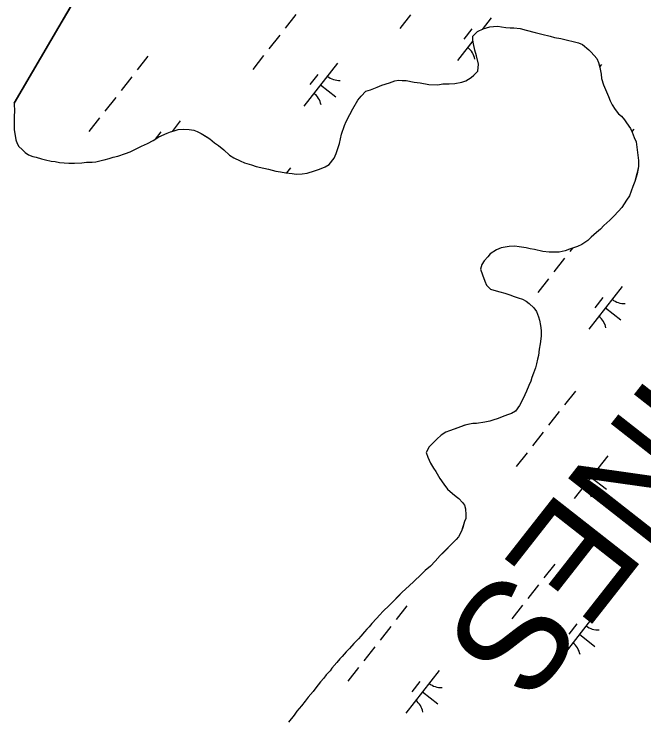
# Model space of a CAD drawing. Extents: x 3896831 to 3918110, y 171006 to 193349.
# Drawn here: x 3913577 to 3914156, y 182977 to 183623 of the extents above; entities that cross this region are included whole.
import ezdxf

# ---------------------------------------------------------------- set-up
doc = ezdxf.new("R2010")
doc.units = 0
for name, color, linetype in [('V-TOPO-GNAM-IDEN', 7, 'Continuous'), ('V-TOPO-SHOR', 7, 'Continuous'), ('V-WETL-SWMP', 7, 'Continuous')]:
    doc.layers.add(name, color=color, linetype=linetype)

msp = doc.modelspace()

# ---------------------------------------------------------------- linework, layer by layer
at = {"layer": 'V-TOPO-SHOR'}
for points in [[(3913577.02, 183541.5), (3913618.13, 183611.81), (3913695.72, 183744.37)], [(3913999.54, 183567.2), (3914003.17, 183570.9), (3914003.85, 183577.5), (3914001.95, 183585.17), (3914000.44, 183590.29), (3913999.29, 183596.14), (3913998.52, 183599.43), (3913998.49, 183603.09), (3914002.85, 183607.53), (3914007.96, 183609.77), (3914014.17, 183611.66), (3914017.46, 183612.05), (3914021.49, 183612.46), (3914024.79, 183611.75), (3914028.83, 183611.05), (3914032.86, 183610.72), (3914036.16, 183610.75), (3914042.02, 183610.07), (3914047.53, 183608.65), (3914055.98, 183606.53), (3914061.85, 183605.12), (3914069.56, 183602.99), (3914073.6, 183601.93), (3914079.47, 183600.88), (3914084.24, 183599.82), (3914091.95, 183598.06), (3914095.62, 183596.99), (3914099.3, 183595.55), (3914105.2, 183590.48), (3914107.42, 183588.3), (3914112.6, 183582.49), (3914114.1, 183578.84), (3914115.23, 183574.45), (3914116.39, 183568.23), (3914116.79, 183564.21), (3914118.67, 183558.36), (3914120.55, 183553.98), (3914123.16, 183547.78), (3914124.66, 183543.76), (3914126.53, 183540.11), (3914129.5, 183535.75), (3914132.46, 183531.74), (3914135.05, 183529.57), (3914138, 183526.29), (3914139.86, 183523.38), (3914143.57, 183518.28), (3914145.07, 183515), (3914146.94, 183509.89), (3914148.81, 183505.88), (3914149.6, 183498.56), (3914150.79, 183488.68), (3914150.84, 183483.18), (3914149.44, 183476.58), (3914147.3, 183469.6), (3914145.51, 183464.82), (3914142.65, 183456.37), (3914139.76, 183452.31), (3914135.42, 183445.68), (3914132.52, 183442.36), (3914128.16, 183437.56), (3914124.53, 183433.86), (3914119.08, 183429.05), (3914115.81, 183425.73), (3914112.18, 183422.76), (3914107.45, 183418.33), (3914104.18, 183415.37), (3914098.72, 183411.65), (3914094.71, 183409.79), (3914087.4, 183407.16), (3914083.39, 183405.66), (3914077.9, 183404.51), (3914072.77, 183404.47), (3914068.74, 183404.43), (3914062.88, 183405.11), (3914055.17, 183406.88), (3914051.13, 183407.57), (3914047.46, 183408.64), (3914041.23, 183409.32), (3914037.19, 183410.01), (3914032.07, 183409.6), (3914024.75, 183408.44), (3914020.37, 183406.57), (3914014.54, 183402.85), (3914012.37, 183400.27), (3914009.1, 183396.58), (3914006.93, 183393.26), (3914005.51, 183388.86), (3914007.38, 183383.74), (3914009.63, 183377.9), (3914011.13, 183374.25), (3914014.83, 183370.62), (3914019.97, 183368.83), (3914023.27, 183368.13), (3914028.05, 183366.71), (3914032.46, 183365.28), (3914036.5, 183363.85), (3914040.17, 183362.42), (3914044.21, 183361.35), (3914047.53, 183359.55), (3914050.48, 183357.38), (3914054.54, 183353.39)], [(3913836.22, 183476.38), (3913841.72, 183476.43), (3913846.47, 183477.2), (3913853.05, 183479.46), (3913857.8, 183480.97), (3913862.91, 183482.84), (3913866.55, 183485.07), (3913871.26, 183490.98), (3913873.06, 183495.39), (3913875.91, 183504.57), (3913878.03, 183513.01), (3913880.52, 183521.1), (3913882.32, 183524.77), (3913885.56, 183531.03), (3913888.45, 183536.19), (3913892.77, 183544.28), (3913896.04, 183547.97), (3913900.39, 183552.41), (3913904.41, 183553.91), (3913910.62, 183556.16), (3913915, 183558.03), (3913921.94, 183560.29), (3913927.05, 183562.17), (3913930.34, 183562.56), (3913933.64, 183562.23), (3913937.31, 183562.26), (3913944.65, 183560.86), (3913950.15, 183560.17), (3913958.22, 183558.78), (3913966.28, 183558.49), (3913971.04, 183559.26), (3913976.9, 183559.31), (3913982.02, 183559.72), (3913988.61, 183560.88), (3913992.26, 183562.01), (3913996.99, 183564.98), (3913999.54, 183567.2)], [(3913577.02, 183541.5), (3913577.46, 183533.45), (3913577.12, 183530.15), (3913577.17, 183524.65), (3913577.21, 183520.26), (3913577.24, 183516.96), (3913578.02, 183511.84), (3913578.78, 183507.81), (3913579.91, 183504.53), (3913581.4, 183501.61), (3913584.36, 183499.07), (3913587.31, 183496.17), (3913590.26, 183493.99), (3913594.3, 183492.57), (3913597.24, 183491.86), (3913602.38, 183490.44), (3913606.06, 183489.37), (3913611.19, 183488.32), (3913614.86, 183487.98), (3913618.9, 183486.92), (3913627.33, 183486.26), (3913632.46, 183486.31), (3913639.42, 183486.74), (3913643.44, 183487.14), (3913648.94, 183487.19), (3913652.23, 183487.58), (3913656.98, 183488.72), (3913659.91, 183489.48), (3913664.29, 183490.62), (3913667.94, 183491.75), (3913672.33, 183492.89), (3913679.27, 183495.14), (3913683.65, 183496.65), (3913690.58, 183500.01), (3913694.23, 183501.87), (3913699.7, 183504.48), (3913704.81, 183507.09), (3913709.91, 183510.43), (3913717.57, 183513.8), (3913720.85, 183515.29), (3913724.15, 183516.05), (3913727.8, 183517.19), (3913732.92, 183517.6), (3913738.06, 183517.28), (3913742.09, 183516.58), (3913745.4, 183515.51), (3913749.08, 183513.71), (3913753.5, 183510.82), (3913756.81, 183508.65), (3913761.24, 183505.03), (3913764.93, 183502.49), (3913769.72, 183498.51), (3913774.9, 183493.79), (3913778.95, 183491.26), (3913784.83, 183488.38), (3913788.88, 183486.59), (3913795.12, 183484.81), (3913799.53, 183483.38), (3913806.51, 183481.61), (3913810.91, 183480.92), (3913817.52, 183479.14), (3913821.92, 183478.45), (3913826.69, 183477.39), (3913832.56, 183476.71), (3913836.22, 183476.38)], [(3914054.54, 183353.39), (3914057.13, 183350.11), (3914059.01, 183345), (3914059.77, 183342.08), (3914060.91, 183336.96), (3914061.32, 183332.56), (3914061.36, 183327.43), (3914060.33, 183320.1), (3914059.64, 183315.33), (3914058.96, 183309.46), (3914057.89, 183306.16), (3914057.19, 183301.76), (3914056.13, 183298.08), (3914054.34, 183293.31), (3914052.91, 183289.26), (3914051.84, 183285.96), (3914050.04, 183281.91), (3914047.89, 183276.76), (3914046.45, 183273.45), (3914044.3, 183268.67), (3914041.41, 183263.52), (3914037.79, 183258.36), (3914034.15, 183256.13), (3914030.5, 183255), (3914025.39, 183253.12), (3914021.73, 183251.62), (3914016.99, 183250.11), (3914014.07, 183248.99), (3914009.68, 183248.22), (3914001.99, 183247.05), (3913998.7, 183247.02), (3913995.41, 183246.26), (3913991.39, 183245.49), (3913987.37, 183243.99), (3913982.25, 183242.12), (3913977.14, 183240.24), (3913973.86, 183239.11), (3913969.49, 183236.14), (3913965.49, 183232.45), (3913962.59, 183229.49), (3913958.59, 183225.43), (3913955.71, 183220.27), (3913957.21, 183215.89), (3913959.82, 183210.42), (3913962.43, 183206.04), (3913964.65, 183202.76), (3913968.37, 183196.57), (3913972.08, 183191.11), (3913975.42, 183186.74), (3913979.85, 183182.75), (3913983.17, 183179.85), (3913985.75, 183178.04), (3913989.08, 183174.41), (3913990.93, 183171.86), (3913991.7, 183168.57), (3913992.11, 183163.08), (3913992.14, 183159.78), (3913991.06, 183156.84), (3913989.28, 183151.33), (3913988.21, 183148.02), (3913985.33, 183142.87), (3913983.15, 183140.29), (3913980.98, 183138.07), (3913978.43, 183135.48), (3913973.71, 183130.68), (3913971.53, 183128.46), (3913968.63, 183125.51), (3913963.91, 183120.34), (3913959.56, 183115.9), (3913954.83, 183111.83), (3913951.2, 183108.13), (3913944.29, 183101.84), (3913939.94, 183097.78), (3913933.76, 183091.86), (3913930.13, 183088.17), (3913925.05, 183082.99), (3913922.14, 183080.04), (3913915.96, 183074.12), (3913913.06, 183071.17), (3913910.16, 183067.84), (3913905.81, 183063.04), (3913903.27, 183060.09), (3913901.09, 183057.87), (3913898.91, 183055.29), (3913895.65, 183051.6), (3913893.47, 183049.01), (3913889.12, 183044.58), (3913885.13, 183040.15), (3913882.22, 183037.19), (3913878.6, 183032.76), (3913876.42, 183030.55), (3913873.52, 183027.22), (3913869.17, 183022.06), (3913867.36, 183019.48), (3913863.73, 183015.78), (3913861.56, 183012.83), (3913858.65, 183009.51), (3913854.31, 183003.98), (3913851.77, 183000.66), (3913847.42, 182995.49), (3913844.52, 182991.8)], [(3913844.52, 182991.8), (3913841.26, 182987.38), (3913836.91, 182982.57), (3913834.38, 182978.89), (3913829.31, 182972.25)]]:
    msp.add_lwpolyline(points, dxfattribs=at)
at = {"layer": 'V-WETL-SWMP'}
for p, q in [((3913695.72, 183744.37), (3913618.13, 183611.81)), ((3913835.89, 183623), (3913826.02, 183610.41)), ((3913941.35, 183622.87), (3913931.48, 183610.28)), ((3914015.49, 183620.14), (3914007.05, 183609.37)), ((3913618.13, 183611.81), (3913577.02, 183541.5)), ((3913997.69, 183609.94), (3913990.29, 183600.5)), ((3913998.49, 183603.09), (3914002.85, 183607.53)), ((3914002.85, 183607.53), (3914007.96, 183609.77)), ((3914007.96, 183609.77), (3914014.17, 183611.66)), ((3914014.17, 183611.66), (3914017.46, 183612.05)), ((3914017.46, 183612.05), (3914021.49, 183612.46)), ((3914021.49, 183612.46), (3914024.79, 183611.75)), ((3914024.79, 183611.75), (3914028.83, 183611.05)), ((3914028.83, 183611.05), (3914032.86, 183610.72)), ((3914032.86, 183610.72), (3914036.16, 183610.75)), ((3914036.16, 183610.75), (3914042.02, 183610.07)), ((3914042.02, 183610.07), (3914047.53, 183608.65)), ((3914047.53, 183608.65), (3914055.97, 183606.53)), ((3913821.09, 183604.11), (3913811.22, 183591.52)), ((3913998.52, 183599.43), (3913998.49, 183603.09)), ((3914055.97, 183606.53), (3914061.85, 183605.12)), ((3914061.85, 183605.12), (3914069.56, 183602.99)), ((3914069.56, 183602.99), (3914073.6, 183601.92)), ((3914073.6, 183601.92), (3914079.47, 183600.88)), ((3914079.47, 183600.88), (3914084.24, 183599.82)), ((3913998.69, 183598.71), (3913984.64, 183580.78)), ((3913999.29, 183596.14), (3913998.52, 183599.43)), ((3914000.44, 183590.29), (3913999.29, 183596.14)), ((3914084.24, 183599.82), (3914091.95, 183598.06)), ((3914091.95, 183598.06), (3914095.62, 183596.99)), ((3914095.62, 183596.99), (3914099.3, 183595.56)), ((3914099.3, 183595.56), (3914105.2, 183590.48)), ((3914001.95, 183585.17), (3914000.44, 183590.29)), ((3914105.2, 183590.48), (3914107.42, 183588.3)), ((3914107.42, 183588.3), (3914112.6, 183582.49)), ((3913700.04, 183584.63), (3913690.17, 183572.04)), ((3913806.28, 183585.22), (3913796.41, 183572.63)), ((3914003.85, 183577.5), (3914001.95, 183585.17)), ((3914112.6, 183582.49), (3914114.1, 183578.84)), ((3913874.1, 183578.19), (3913843.25, 183538.83)), ((3914003.17, 183570.9), (3914003.85, 183577.5)), ((3914114.1, 183578.84), (3914115.24, 183574.45)), ((3914116.69, 183576.93), (3914115.11, 183574.92)), ((3913999.54, 183567.2), (3914003.17, 183570.9)), ((3914115.24, 183574.45), (3914116.39, 183568.23)), ((3913685.24, 183565.74), (3913675.37, 183553.15)), ((3913856.3, 183567.99), (3913848.9, 183558.55)), ((3913921.94, 183560.29), (3913927.05, 183562.17)), ((3913927.05, 183562.17), (3913930.34, 183562.56)), ((3913930.34, 183562.56), (3913933.64, 183562.23)), ((3913933.64, 183562.23), (3913937.31, 183562.26)), ((3913937.31, 183562.26), (3913944.65, 183560.86)), ((3913992.26, 183562.01), (3913997, 183564.98)), ((3913997, 183564.98), (3913999.54, 183567.2)), ((3914116.39, 183568.23), (3914116.79, 183564.21)), ((3914116.79, 183564.21), (3914118.67, 183558.36)), ((3913858.68, 183558.51), (3913872.84, 183547.41)), ((3913904.41, 183553.91), (3913910.62, 183556.16)), ((3913910.62, 183556.16), (3913915, 183558.03)), ((3913915, 183558.03), (3913921.94, 183560.29)), ((3913944.65, 183560.86), (3913950.15, 183560.17)), ((3913950.15, 183560.17), (3913958.22, 183558.78)), ((3913958.22, 183558.78), (3913966.28, 183558.48)), ((3913966.28, 183558.48), (3913971.04, 183559.26)), ((3913971.04, 183559.26), (3913976.9, 183559.31)), ((3913976.9, 183559.31), (3913982.02, 183559.72)), ((3913982.02, 183559.72), (3913988.61, 183560.88)), ((3913988.61, 183560.88), (3913992.26, 183562.01)), ((3914118.67, 183558.36), (3914120.54, 183553.98)), ((3913896.04, 183547.98), (3913900.4, 183552.41)), ((3913900.4, 183552.41), (3913904.41, 183553.91)), ((3914120.54, 183553.98), (3914123.16, 183547.78)), ((3913670.43, 183546.85), (3913660.56, 183534.26)), ((3913888.45, 183536.18), (3913892.77, 183544.28)), ((3913892.77, 183544.28), (3913896.04, 183547.98)), ((3914123.16, 183547.78), (3914124.66, 183543.76)), ((3914124.66, 183543.76), (3914126.53, 183540.11)), ((3913577.02, 183541.5), (3913577.46, 183533.45)), ((3914126.53, 183540.11), (3914129.5, 183535.74)), ((3913577.46, 183533.45), (3913577.12, 183530.15)), ((3913577.12, 183530.15), (3913577.24, 183516.96)), ((3913882.32, 183524.77), (3913885.56, 183531.03)), ((3913885.56, 183531.03), (3913888.45, 183536.18)), ((3914129.5, 183535.74), (3914132.46, 183531.74)), ((3914132.46, 183531.74), (3914135.05, 183529.57)), ((3913655.63, 183527.96), (3913645.76, 183515.37)), ((3913729.76, 183525.23), (3913722.23, 183515.61)), ((3913880.52, 183521.1), (3913882.32, 183524.77)), ((3914135.05, 183529.57), (3914138.01, 183526.3)), ((3914138.01, 183526.3), (3914139.86, 183523.38)), ((3914139.86, 183523.38), (3914143.57, 183518.28)), ((3913577.24, 183516.96), (3913578.02, 183511.84)), ((3913724.15, 183516.05), (3913727.8, 183517.19)), ((3913727.8, 183517.19), (3913732.92, 183517.6)), ((3913732.92, 183517.6), (3913738.06, 183517.28)), ((3913738.06, 183517.28), (3913742.09, 183516.58)), ((3913878.03, 183513.01), (3913880.52, 183521.1)), ((3914143.57, 183518.28), (3914145.07, 183515)), ((3914146.41, 183517.53), (3914144.83, 183515.52)), ((3913578.02, 183511.84), (3913578.79, 183507.81)), ((3913704.81, 183507.09), (3913709.91, 183510.43)), ((3913711.97, 183515.03), (3913706.74, 183508.36)), ((3913709.91, 183510.43), (3913717.57, 183513.8)), ((3913717.57, 183513.8), (3913720.85, 183515.29)), ((3913720.85, 183515.29), (3913724.15, 183516.05)), ((3913742.09, 183516.58), (3913745.4, 183515.51)), ((3913745.4, 183515.51), (3913749.08, 183513.71)), ((3913749.08, 183513.71), (3913756.81, 183508.65)), ((3913875.91, 183504.57), (3913878.03, 183513.01)), ((3914145.07, 183515), (3914146.94, 183509.89)), ((3913578.79, 183507.81), (3913579.91, 183504.53)), ((3913579.91, 183504.53), (3913581.4, 183501.61)), ((3913694.23, 183501.87), (3913699.7, 183504.48)), ((3913699.7, 183504.48), (3913704.81, 183507.09)), ((3913756.81, 183508.65), (3913761.24, 183505.03)), ((3913761.24, 183505.03), (3913764.93, 183502.49)), ((3913873.06, 183495.39), (3913875.91, 183504.57)), ((3914146.94, 183509.89), (3914148.81, 183505.88)), ((3914148.81, 183505.88), (3914149.61, 183498.56)), ((3913581.4, 183501.61), (3913584.36, 183499.07)), ((3913584.36, 183499.07), (3913587.31, 183496.17)), ((3913683.65, 183496.65), (3913690.58, 183500.01)), ((3913690.58, 183500.01), (3913694.23, 183501.87)), ((3913764.93, 183502.49), (3913769.72, 183498.51)), ((3913769.72, 183498.51), (3913774.89, 183493.79)), ((3914149.61, 183498.56), (3914150.79, 183488.68)), ((3913587.31, 183496.17), (3913590.26, 183493.99)), ((3913590.26, 183493.99), (3913594.31, 183492.57)), ((3913594.31, 183492.57), (3913597.24, 183491.86)), ((3913597.24, 183491.86), (3913602.38, 183490.44)), ((3913664.29, 183490.62), (3913667.94, 183491.75)), ((3913667.94, 183491.75), (3913672.33, 183492.89)), ((3913672.33, 183492.89), (3913679.27, 183495.14)), ((3913679.27, 183495.14), (3913683.65, 183496.65)), ((3913774.89, 183493.79), (3913778.95, 183491.26)), ((3913778.95, 183491.26), (3913784.83, 183488.38)), ((3913871.26, 183490.98), (3913873.06, 183495.39)), ((3913602.38, 183490.44), (3913606.06, 183489.37)), ((3913606.06, 183489.37), (3913611.19, 183488.32)), ((3913611.19, 183488.32), (3913614.86, 183487.98)), ((3913614.86, 183487.98), (3913618.9, 183486.92)), ((3913618.9, 183486.92), (3913627.33, 183486.26)), ((3913627.33, 183486.26), (3913632.46, 183486.31)), ((3913632.46, 183486.31), (3913639.42, 183486.74)), ((3913639.42, 183486.74), (3913643.44, 183487.14)), ((3913643.44, 183487.14), (3913648.94, 183487.18)), ((3913648.94, 183487.18), (3913652.23, 183487.58)), ((3913652.23, 183487.58), (3913656.98, 183488.72)), ((3913656.98, 183488.72), (3913664.29, 183490.62)), ((3913784.83, 183488.38), (3913788.88, 183486.59)), ((3913788.88, 183486.59), (3913795.12, 183484.81)), ((3913795.12, 183484.81), (3913799.53, 183483.38)), ((3913862.91, 183482.84), (3913866.55, 183485.07)), ((3913866.55, 183485.07), (3913871.26, 183490.98)), ((3914150.79, 183488.68), (3914150.84, 183483.18)), ((3913799.53, 183483.38), (3913806.51, 183481.61)), ((3913806.51, 183481.61), (3913810.91, 183480.92)), ((3913810.91, 183480.92), (3913817.52, 183479.15)), ((3913817.52, 183479.15), (3913821.92, 183478.45)), ((3913821.92, 183478.45), (3913826.69, 183477.39)), ((3913830.96, 183482.02), (3913827.28, 183477.33)), ((3913846.48, 183477.2), (3913853.05, 183479.46)), ((3913853.05, 183479.46), (3913857.8, 183480.97)), ((3913857.8, 183480.97), (3913862.91, 183482.84)), ((3914150.84, 183483.18), (3914149.43, 183476.58)), ((3913826.69, 183477.39), (3913832.56, 183476.71)), ((3913832.56, 183476.71), (3913836.23, 183476.38)), ((3913836.23, 183476.38), (3913841.72, 183476.43)), ((3913841.72, 183476.43), (3913846.48, 183477.2)), ((3914149.43, 183476.58), (3914147.3, 183469.6)), ((3914147.3, 183469.6), (3914145.51, 183464.82)), ((3914145.51, 183464.82), (3914142.65, 183456.37)), ((3914139.76, 183452.31), (3914135.42, 183445.68)), ((3914142.65, 183456.37), (3914139.76, 183452.31)), ((3914132.52, 183442.36), (3914128.16, 183437.56)), ((3914135.42, 183445.68), (3914132.52, 183442.36)), ((3914124.53, 183433.86), (3914119.08, 183429.05)), ((3914128.16, 183437.56), (3914124.53, 183433.86)), ((3914119.08, 183429.05), (3914115.81, 183425.73)), ((3914112.18, 183422.76), (3914107.45, 183418.33)), ((3914115.81, 183425.73), (3914112.18, 183422.76)), ((3914104.18, 183415.37), (3914098.72, 183411.65)), ((3914107.45, 183418.33), (3914104.18, 183415.37)), ((3914024.75, 183408.44), (3914020.37, 183406.57)), ((3914032.07, 183409.6), (3914024.75, 183408.44)), ((3914037.19, 183410.01), (3914032.07, 183409.6)), ((3914041.23, 183409.32), (3914037.19, 183410.01)), ((3914047.46, 183408.64), (3914041.23, 183409.32)), ((3914051.13, 183407.57), (3914047.46, 183408.64)), ((3914055.17, 183406.88), (3914051.13, 183407.57)), ((3914087.4, 183407.16), (3914083.39, 183405.66)), ((3914094.71, 183409.79), (3914087.4, 183407.16)), ((3914090.18, 183408.16), (3914087.86, 183405.19)), ((3914098.72, 183411.65), (3914094.71, 183409.79)), ((3914014.54, 183402.85), (3914012.37, 183400.27)), ((3914020.37, 183406.57), (3914014.54, 183402.85)), ((3914062.88, 183405.11), (3914055.17, 183406.88)), ((3914068.74, 183404.43), (3914062.88, 183405.11)), ((3914077.9, 183404.51), (3914068.74, 183404.43)), ((3914083.39, 183405.66), (3914077.9, 183404.51)), ((3914009.1, 183396.58), (3914006.93, 183393.26)), ((3914012.37, 183400.27), (3914009.1, 183396.58)), ((3914082.92, 183398.89), (3914073.05, 183386.3)), ((3914006.93, 183393.26), (3914005.51, 183388.85)), ((3914005.51, 183388.85), (3914007.38, 183383.74)), ((3914007.38, 183383.74), (3914009.63, 183377.9)), ((3914009.63, 183377.9), (3914011.13, 183374.25)), ((3914068.12, 183380.01), (3914058.25, 183367.41)), ((3914011.13, 183374.25), (3914014.83, 183370.62)), ((3914014.83, 183370.62), (3914019.97, 183368.83)), ((3914019.97, 183368.83), (3914023.27, 183368.13)), ((3914135.93, 183372.97), (3914105.09, 183333.62)), ((3914023.27, 183368.13), (3914028.05, 183366.71)), ((3914028.05, 183366.71), (3914032.46, 183365.28)), ((3914032.46, 183365.28), (3914036.5, 183363.85)), ((3914036.5, 183363.85), (3914040.18, 183362.42)), ((3914040.18, 183362.42), (3914044.21, 183361.35)), ((3914118.14, 183362.77), (3914110.74, 183353.33)), ((3914044.21, 183361.35), (3914047.53, 183359.55)), ((3914047.53, 183359.55), (3914050.48, 183357.38)), ((3914050.48, 183357.38), (3914054.54, 183353.39)), ((3914054.54, 183353.39), (3914057.13, 183350.11)), ((3914057.13, 183350.11), (3914059.01, 183345)), ((3914120.51, 183353.29), (3914134.68, 183342.19)), ((3914059.01, 183345), (3914059.77, 183342.08)), ((3914059.77, 183342.08), (3914060.91, 183336.96)), ((3914060.91, 183336.96), (3914061.32, 183332.56)), ((3914061.32, 183332.56), (3914061.36, 183327.44)), ((3914061.36, 183327.44), (3914060.33, 183320.1)), ((3914060.33, 183320.1), (3914059.64, 183315.33)), ((3914059.64, 183315.33), (3914058.96, 183309.46)), ((3914057.89, 183306.16), (3914057.19, 183301.76)), ((3914058.96, 183309.46), (3914057.89, 183306.16)), ((3914056.13, 183298.08), (3914054.34, 183293.31)), ((3914057.19, 183301.76), (3914056.13, 183298.08)), ((3914054.34, 183293.31), (3914052.91, 183289.26)), ((3914051.84, 183285.96), (3914050.04, 183281.91)), ((3914052.91, 183289.26), (3914051.84, 183285.96)), ((3914050.04, 183281.91), (3914047.89, 183276.76)), ((3914046.45, 183273.45), (3914044.3, 183268.67)), ((3914047.89, 183276.76), (3914046.45, 183273.45)), ((3914092.8, 183276.8), (3914082.93, 183264.21)), ((3914044.3, 183268.67), (3914041.41, 183263.52)), ((3914037.79, 183258.36), (3914034.15, 183256.13)), ((3914041.41, 183263.52), (3914037.79, 183258.36)), ((3914025.39, 183253.12), (3914021.73, 183251.62)), ((3914030.5, 183255), (3914025.39, 183253.12)), ((3914034.15, 183256.13), (3914030.5, 183255)), ((3914077.99, 183257.92), (3914068.12, 183245.32)), ((3913991.38, 183245.49), (3913987.37, 183243.99)), ((3913995.41, 183246.26), (3913991.38, 183245.49)), ((3913998.7, 183247.02), (3913995.41, 183246.26)), ((3914001.99, 183247.05), (3913998.7, 183247.02)), ((3914009.68, 183248.22), (3914001.99, 183247.05)), ((3914014.07, 183248.99), (3914009.68, 183248.22)), ((3914016.99, 183250.12), (3914014.07, 183248.99)), ((3914021.73, 183251.62), (3914016.99, 183250.12)), ((3913973.86, 183239.11), (3913969.49, 183236.14)), ((3913977.14, 183240.24), (3913973.86, 183239.11)), ((3913987.37, 183243.99), (3913977.14, 183240.24)), ((3914063.19, 183239.03), (3914053.32, 183226.43)), ((3913969.49, 183236.14), (3913965.49, 183232.45)), ((3913965.49, 183232.45), (3913958.59, 183225.42)), ((3913958.59, 183225.42), (3913955.71, 183220.27)), ((3913955.71, 183220.27), (3913957.21, 183215.89)), ((3914048.38, 183220.14), (3914038.51, 183207.54)), ((3913957.21, 183215.89), (3913959.82, 183210.42)), ((3914122.52, 183217.4), (3914091.67, 183178.05)), ((3913959.82, 183210.42), (3913962.43, 183206.04)), ((3914104.73, 183207.21), (3914097.32, 183197.76)), ((3913962.43, 183206.04), (3913964.65, 183202.76)), ((3913964.65, 183202.76), (3913968.37, 183196.57)), ((3913968.37, 183196.57), (3913972.08, 183191.11)), ((3914107.1, 183197.72), (3914121.26, 183186.62)), ((3913972.08, 183191.11), (3913975.42, 183186.74)), ((3913975.42, 183186.74), (3913979.85, 183182.75)), ((3913979.85, 183182.75), (3913983.17, 183179.85)), ((3913983.17, 183179.85), (3913985.75, 183178.04)), ((3913985.75, 183178.04), (3913989.08, 183174.41)), ((3913989.08, 183174.41), (3913990.93, 183171.86)), ((3913990.93, 183171.86), (3913991.7, 183168.57)), ((3913991.7, 183168.57), (3913992.11, 183163.08)), ((3913992.11, 183163.08), (3913992.14, 183159.78)), ((3913991.07, 183156.84), (3913988.21, 183148.02)), ((3913992.14, 183159.78), (3913991.07, 183156.84)), ((3913985.33, 183142.87), (3913983.15, 183140.29)), ((3913988.21, 183148.02), (3913985.33, 183142.87)), ((3913983.15, 183140.29), (3913968.63, 183125.51)), ((3913968.63, 183125.51), (3913963.91, 183120.33)), ((3913963.91, 183120.33), (3913959.56, 183115.9)), ((3914073.84, 183117.66), (3914063.97, 183105.07)), ((3913954.83, 183111.83), (3913951.2, 183108.13)), ((3913959.56, 183115.9), (3913954.83, 183111.83)), ((3913951.2, 183108.13), (3913944.29, 183101.85)), ((3913939.93, 183097.78), (3913933.76, 183091.86)), ((3913944.29, 183101.85), (3913939.93, 183097.78)), ((3914059.04, 183098.77), (3914049.17, 183086.18)), ((3913933.76, 183091.86), (3913922.14, 183080.04)), ((3913922.14, 183080.04), (3913915.96, 183074.12)), ((3913937.99, 183079.29), (3913928.12, 183066.69)), ((3914044.23, 183079.88), (3914034.36, 183067.29)), ((3913913.06, 183071.17), (3913910.16, 183067.84)), ((3913915.96, 183074.12), (3913913.06, 183071.17)), ((3914112.05, 183072.84), (3914081.2, 183033.49)), ((3913910.16, 183067.84), (3913905.81, 183063.04)), ((3913903.27, 183060.09), (3913901.09, 183057.87)), ((3913905.81, 183063.04), (3913903.27, 183060.09)), ((3913923.19, 183060.4), (3913913.32, 183047.81)), ((3914094.25, 183062.65), (3914086.85, 183053.2)), ((3913895.65, 183051.6), (3913893.47, 183049.01)), ((3913898.91, 183055.29), (3913895.65, 183051.6)), ((3913901.09, 183057.87), (3913898.91, 183055.29)), ((3914096.62, 183053.17), (3914110.79, 183042.06)), ((3913893.47, 183049.01), (3913889.12, 183044.58)), ((3913885.13, 183040.15), (3913882.22, 183037.19)), ((3913889.12, 183044.58), (3913885.13, 183040.15)), ((3913908.38, 183041.51), (3913898.51, 183028.92)), ((3913878.6, 183032.76), (3913876.42, 183030.55)), ((3913882.22, 183037.19), (3913878.6, 183032.76)), ((3913873.52, 183027.22), (3913869.17, 183022.06)), ((3913876.42, 183030.55), (3913873.52, 183027.22)), ((3913867.36, 183019.48), (3913863.73, 183015.78)), ((3913869.17, 183022.06), (3913867.36, 183019.48)), ((3913893.58, 183022.62), (3913883.71, 183010.03)), ((3913967.71, 183019.88), (3913936.87, 182980.53)), ((3913861.56, 183012.83), (3913858.65, 183009.51)), ((3913863.73, 183015.78), (3913861.56, 183012.83)), ((3913858.65, 183009.51), (3913854.31, 183003.98)), ((3913949.92, 183009.69), (3913942.52, 183000.24)), ((3913851.77, 183000.66), (3913847.42, 182995.49)), ((3913854.31, 183003.98), (3913851.77, 183000.66)), ((3913952.29, 183000.21), (3913966.46, 182989.1)), ((3913847.42, 182995.49), (3913844.52, 182991.8)), ((3913841.27, 182987.38), (3913836.91, 182982.57)), ((3913844.52, 182991.8), (3913841.27, 182987.38)), ((3913836.91, 182982.57), (3913834.38, 182978.89)), ((3913834.38, 182978.89), (3913829.31, 182972.25))]:
    msp.add_line(p, q, dxfattribs=at)
for centre, start, end in [((3913983.21, 183578.57), 11.14028, 52.68394), ((3913875.9, 183580.1), 231.14028, 272.68394), ((3913841.82, 183536.62), 11.14028, 52.68394), ((3914137.74, 183374.89), 231.14028, 272.68394), ((3914103.66, 183331.41), 11.14028, 52.68394), ((3914124.32, 183219.32), 231.14028, 272.68394), ((3914090.24, 183175.84), 11.14028, 52.68394), ((3914113.85, 183074.76), 231.14028, 272.68394), ((3914079.77, 183031.28), 11.14028, 52.68394), ((3913969.52, 183021.8), 231.14028, 272.68394), ((3913935.44, 182978.32), 11.14028, 52.68394)]:
    msp.add_arc(centre, 17.62, start, end, dxfattribs=at)

# ---------------------------------------------------------------- texts
at = {"layer": 'V-TOPO-GNAM-IDEN'}
msp.add_text('PLAQUEMINES', height=99.9998, rotation=231.89519, dxfattribs=at).set_placement((3914565.52, 183807.85))

doc.saveas('drawing.dxf')
